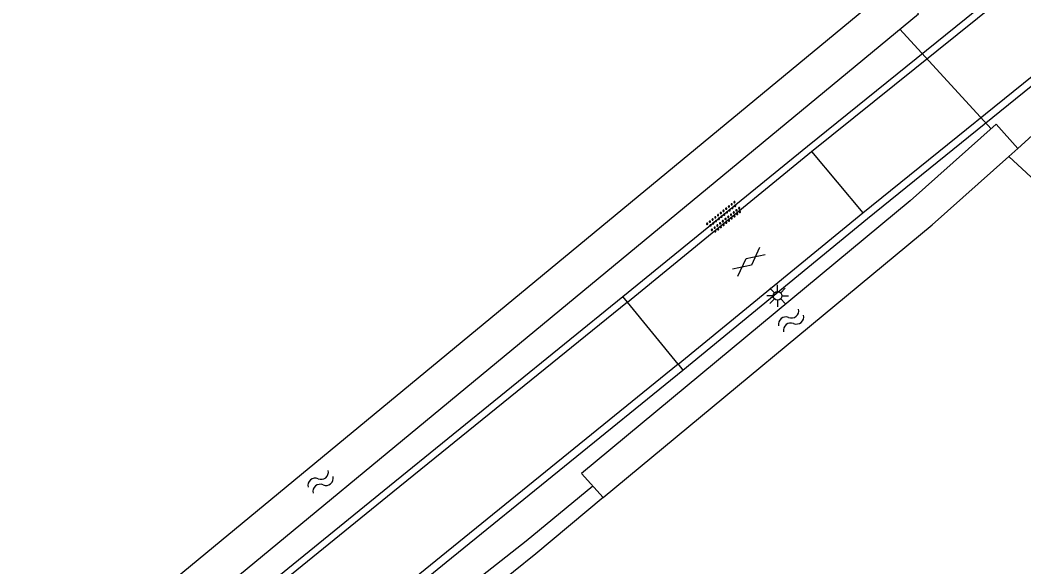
# Model space of a CAD drawing. Extents: x 133000 to 136000, y 400500 to 403500.
# Drawn here: x 135848.8 to 135906.5, y 401522.7 to 401554.1 of the extents above; entities that cross this region are included whole.
import ezdxf

# ---------------------------------------------------------------- set-up
doc = ezdxf.new("R2010")
doc.units = 0
for name, color, linetype in [('gg-knt-verharding', 7, 'Continuous'), ('gg-kntw-bovenkant insteek waterloop', 7, 'Continuous'), ('gg-kwrk-duiker nz buis', 7, 'Continuous'), ('gt-grn-groengrens', 7, 'Continuous'), ('gt-grn-weggrens', 7, 'Continuous'), ('gt-symb-gesloten verharding', 7, 'Continuous'), ('gt-symb-lichtmast', 7, 'Continuous'), ('gt-symb-overige verharding', 7, 'Continuous'), ('gt-symb-watersymbool', 7, 'Continuous')]:
    doc.layers.add(name, color=color, linetype=linetype)

# ---------------------------------------------------------------- blocks, each defined once
blk = doc.blocks.new('gt0-OVH')
at = {"layer": 'gt-symb-overige verharding'}
for points in [[(-0.972, 0.298), (-0.967, 0.308), (-0.965, 0.319), (-0.966, 0.33), (-0.971, 0.34), (-0.978, 0.348), (-0.988, 0.353), (-0.999, 0.355), (-1.01, 0.354), (-1.02, 0.349), (-1.028, 0.342), (-1.033, 0.332), (-1.035, 0.321), (-1.034, 0.31), (-1.029, 0.3), (-1.022, 0.292), (-1.012, 0.287), (-1.001, 0.285), (-0.99, 0.286), (-0.98, 0.291)], [(-0.872, 0.106), (-0.867, 0.116), (-0.865, 0.126), (-0.866, 0.137), (-0.871, 0.147), (-0.878, 0.156), (-0.888, 0.161), (-0.899, 0.163), (-0.91, 0.162), (-0.92, 0.157), (-0.928, 0.15), (-0.933, 0.14), (-0.935, 0.129), (-0.934, 0.118), (-0.929, 0.108), (-0.922, 0.1), (-0.912, 0.095), (-0.901, 0.092), (-0.89, 0.094), (-0.88, 0.098)], [(-0.772, 0.298), (-0.767, 0.308), (-0.765, 0.319), (-0.766, 0.33), (-0.771, 0.34), (-0.778, 0.348), (-0.788, 0.353), (-0.799, 0.355), (-0.81, 0.354), (-0.82, 0.349), (-0.828, 0.342), (-0.833, 0.332), (-0.835, 0.321), (-0.834, 0.31), (-0.829, 0.3), (-0.822, 0.292), (-0.812, 0.287), (-0.801, 0.285), (-0.79, 0.286), (-0.78, 0.291)], [(-0.672, 0.106), (-0.667, 0.116), (-0.665, 0.126), (-0.666, 0.137), (-0.671, 0.147), (-0.678, 0.156), (-0.688, 0.161), (-0.699, 0.163), (-0.71, 0.162), (-0.72, 0.157), (-0.728, 0.15), (-0.733, 0.14), (-0.735, 0.129), (-0.734, 0.118), (-0.729, 0.108), (-0.722, 0.1), (-0.712, 0.095), (-0.701, 0.092), (-0.69, 0.094), (-0.68, 0.098)], [(-0.572, 0.298), (-0.567, 0.308), (-0.565, 0.319), (-0.566, 0.33), (-0.571, 0.34), (-0.578, 0.348), (-0.588, 0.353), (-0.599, 0.355), (-0.61, 0.354), (-0.62, 0.349), (-0.628, 0.342), (-0.633, 0.332), (-0.635, 0.321), (-0.634, 0.31), (-0.629, 0.3), (-0.622, 0.292), (-0.612, 0.287), (-0.601, 0.285), (-0.59, 0.286), (-0.58, 0.291)], [(-0.472, 0.106), (-0.467, 0.116), (-0.465, 0.126), (-0.466, 0.137), (-0.471, 0.147), (-0.478, 0.156), (-0.488, 0.161), (-0.499, 0.163), (-0.51, 0.162), (-0.52, 0.157), (-0.528, 0.15), (-0.533, 0.14), (-0.535, 0.129), (-0.534, 0.118), (-0.529, 0.108), (-0.522, 0.1), (-0.512, 0.095), (-0.501, 0.092), (-0.49, 0.094), (-0.48, 0.098)], [(-0.372, 0.298), (-0.367, 0.308), (-0.365, 0.319), (-0.366, 0.33), (-0.371, 0.34), (-0.378, 0.348), (-0.388, 0.353), (-0.399, 0.355), (-0.41, 0.354), (-0.42, 0.349), (-0.428, 0.342), (-0.433, 0.332), (-0.435, 0.321), (-0.434, 0.31), (-0.429, 0.3), (-0.422, 0.292), (-0.412, 0.287), (-0.401, 0.285), (-0.39, 0.286), (-0.38, 0.291)], [(-0.272, 0.106), (-0.267, 0.116), (-0.265, 0.126), (-0.266, 0.137), (-0.271, 0.147), (-0.278, 0.156), (-0.288, 0.161), (-0.299, 0.163), (-0.31, 0.162), (-0.32, 0.157), (-0.328, 0.15), (-0.333, 0.14), (-0.335, 0.129), (-0.334, 0.118), (-0.329, 0.108), (-0.322, 0.1), (-0.312, 0.095), (-0.301, 0.092), (-0.29, 0.094), (-0.28, 0.098)], [(-0.172, 0.298), (-0.167, 0.308), (-0.165, 0.319), (-0.166, 0.33), (-0.171, 0.34), (-0.178, 0.348), (-0.188, 0.353), (-0.199, 0.355), (-0.21, 0.354), (-0.22, 0.349), (-0.228, 0.342), (-0.233, 0.332), (-0.235, 0.321), (-0.234, 0.31), (-0.229, 0.3), (-0.222, 0.292), (-0.212, 0.287), (-0.201, 0.285), (-0.19, 0.286), (-0.18, 0.291)], [(-0.072, 0.106), (-0.067, 0.116), (-0.065, 0.126), (-0.066, 0.137), (-0.071, 0.147), (-0.078, 0.156), (-0.088, 0.161), (-0.099, 0.163), (-0.11, 0.162), (-0.12, 0.157), (-0.128, 0.15), (-0.133, 0.14), (-0.135, 0.129), (-0.134, 0.118), (-0.129, 0.108), (-0.122, 0.1), (-0.112, 0.095), (-0.101, 0.092), (-0.09, 0.094), (-0.08, 0.098)], [(0.028, 0.298), (0.033, 0.308), (0.035, 0.319), (0.034, 0.33), (0.029, 0.34), (0.022, 0.348), (0.012, 0.353), (0.001, 0.355), (-0.01, 0.354), (-0.02, 0.349), (-0.028, 0.342), (-0.033, 0.332), (-0.035, 0.321), (-0.034, 0.31), (-0.029, 0.3), (-0.022, 0.292), (-0.012, 0.287), (-0.001, 0.285), (0.01, 0.286), (0.02, 0.291)], [(0.128, 0.106), (0.133, 0.116), (0.135, 0.126), (0.134, 0.137), (0.129, 0.147), (0.122, 0.156), (0.112, 0.161), (0.101, 0.163), (0.09, 0.162), (0.08, 0.157), (0.072, 0.15), (0.067, 0.14), (0.065, 0.129), (0.066, 0.118), (0.071, 0.108), (0.078, 0.1), (0.088, 0.095), (0.099, 0.092), (0.11, 0.094), (0.12, 0.098)], [(0.228, 0.298), (0.233, 0.308), (0.235, 0.319), (0.234, 0.33), (0.229, 0.34), (0.222, 0.348), (0.212, 0.353), (0.201, 0.355), (0.19, 0.354), (0.18, 0.349), (0.172, 0.342), (0.167, 0.332), (0.165, 0.321), (0.166, 0.31), (0.171, 0.3), (0.178, 0.292), (0.188, 0.287), (0.199, 0.285), (0.21, 0.286), (0.22, 0.291)], [(0.328, 0.106), (0.333, 0.116), (0.335, 0.126), (0.334, 0.137), (0.329, 0.147), (0.322, 0.156), (0.312, 0.161), (0.301, 0.163), (0.29, 0.162), (0.28, 0.157), (0.272, 0.15), (0.267, 0.14), (0.265, 0.129), (0.266, 0.118), (0.271, 0.108), (0.278, 0.1), (0.288, 0.095), (0.299, 0.092), (0.31, 0.094), (0.32, 0.098)], [(0.428, 0.298), (0.433, 0.308), (0.435, 0.319), (0.434, 0.33), (0.429, 0.34), (0.422, 0.348), (0.412, 0.353), (0.401, 0.355), (0.39, 0.354), (0.38, 0.349), (0.372, 0.342), (0.367, 0.332), (0.365, 0.321), (0.366, 0.31), (0.371, 0.3), (0.378, 0.292), (0.388, 0.287), (0.399, 0.285), (0.41, 0.286), (0.42, 0.291)], [(0.528, 0.106), (0.533, 0.116), (0.535, 0.126), (0.534, 0.137), (0.529, 0.147), (0.522, 0.156), (0.512, 0.161), (0.501, 0.163), (0.49, 0.162), (0.48, 0.157), (0.472, 0.15), (0.467, 0.14), (0.465, 0.129), (0.466, 0.118), (0.471, 0.108), (0.478, 0.1), (0.488, 0.095), (0.499, 0.092), (0.51, 0.094), (0.52, 0.098)], [(0.628, 0.298), (0.633, 0.308), (0.635, 0.319), (0.634, 0.33), (0.629, 0.34), (0.622, 0.348), (0.612, 0.353), (0.601, 0.355), (0.59, 0.354), (0.58, 0.349), (0.572, 0.342), (0.567, 0.332), (0.565, 0.321), (0.566, 0.31), (0.571, 0.3), (0.578, 0.292), (0.588, 0.287), (0.599, 0.285), (0.61, 0.286), (0.62, 0.291)], [(0.728, 0.106), (0.733, 0.116), (0.735, 0.126), (0.734, 0.137), (0.729, 0.147), (0.722, 0.156), (0.712, 0.161), (0.701, 0.163), (0.69, 0.162), (0.68, 0.157), (0.672, 0.15), (0.667, 0.14), (0.665, 0.129), (0.666, 0.118), (0.671, 0.108), (0.678, 0.1), (0.688, 0.095), (0.699, 0.092), (0.71, 0.094), (0.72, 0.098)], [(0.828, 0.298), (0.833, 0.308), (0.835, 0.319), (0.834, 0.33), (0.829, 0.34), (0.822, 0.348), (0.812, 0.353), (0.801, 0.355), (0.79, 0.354), (0.78, 0.349), (0.772, 0.342), (0.767, 0.332), (0.765, 0.321), (0.766, 0.31), (0.771, 0.3), (0.778, 0.292), (0.788, 0.287), (0.799, 0.285), (0.81, 0.286), (0.82, 0.291)], [(0.928, 0.106), (0.933, 0.116), (0.935, 0.126), (0.934, 0.137), (0.929, 0.147), (0.922, 0.156), (0.912, 0.161), (0.901, 0.163), (0.89, 0.162), (0.88, 0.157), (0.872, 0.15), (0.867, 0.14), (0.865, 0.129), (0.866, 0.118), (0.871, 0.108), (0.878, 0.1), (0.888, 0.095), (0.899, 0.092), (0.91, 0.094), (0.92, 0.098)], [(1.028, 0.298), (1.033, 0.308), (1.035, 0.319), (1.034, 0.33), (1.029, 0.34), (1.022, 0.348), (1.012, 0.353), (1.001, 0.355), (0.99, 0.354), (0.98, 0.349), (0.972, 0.342), (0.967, 0.332), (0.965, 0.321), (0.966, 0.31), (0.971, 0.3), (0.978, 0.292), (0.988, 0.287), (0.999, 0.285), (1.01, 0.286), (1.02, 0.291)], [(-0.972, -0.142), (-0.967, -0.132), (-0.965, -0.121), (-0.966, -0.11), (-0.971, -0.1), (-0.978, -0.092), (-0.988, -0.087), (-0.999, -0.085), (-1.01, -0.086), (-1.02, -0.091), (-1.028, -0.098), (-1.033, -0.108), (-1.035, -0.119), (-1.034, -0.13), (-1.029, -0.14), (-1.022, -0.148), (-1.012, -0.153), (-1.001, -0.155), (-0.99, -0.154), (-0.98, -0.149)], [(-0.872, -0.334), (-0.867, -0.324), (-0.865, -0.314), (-0.866, -0.303), (-0.871, -0.293), (-0.878, -0.284), (-0.888, -0.279), (-0.899, -0.277), (-0.91, -0.278), (-0.92, -0.283), (-0.928, -0.29), (-0.933, -0.3), (-0.935, -0.311), (-0.934, -0.322), (-0.929, -0.332), (-0.922, -0.34), (-0.912, -0.345), (-0.901, -0.348), (-0.89, -0.346), (-0.88, -0.342)], [(-0.772, -0.142), (-0.767, -0.132), (-0.765, -0.121), (-0.766, -0.11), (-0.771, -0.1), (-0.778, -0.092), (-0.788, -0.087), (-0.799, -0.085), (-0.81, -0.086), (-0.82, -0.091), (-0.828, -0.098), (-0.833, -0.108), (-0.835, -0.119), (-0.834, -0.13), (-0.829, -0.14), (-0.822, -0.148), (-0.812, -0.153), (-0.801, -0.155), (-0.79, -0.154), (-0.78, -0.149)], [(-0.672, -0.334), (-0.667, -0.324), (-0.665, -0.314), (-0.666, -0.303), (-0.671, -0.293), (-0.678, -0.284), (-0.688, -0.279), (-0.699, -0.277), (-0.71, -0.278), (-0.72, -0.283), (-0.728, -0.29), (-0.733, -0.3), (-0.735, -0.311), (-0.734, -0.322), (-0.729, -0.332), (-0.722, -0.34), (-0.712, -0.345), (-0.701, -0.348), (-0.69, -0.346), (-0.68, -0.342)], [(-0.572, -0.142), (-0.567, -0.132), (-0.565, -0.121), (-0.566, -0.11), (-0.571, -0.1), (-0.578, -0.092), (-0.588, -0.087), (-0.599, -0.085), (-0.61, -0.086), (-0.62, -0.091), (-0.628, -0.098), (-0.633, -0.108), (-0.635, -0.119), (-0.634, -0.13), (-0.629, -0.14), (-0.622, -0.148), (-0.612, -0.153), (-0.601, -0.155), (-0.59, -0.154), (-0.58, -0.149)], [(-0.472, -0.334), (-0.467, -0.324), (-0.465, -0.314), (-0.466, -0.303), (-0.471, -0.293), (-0.478, -0.284), (-0.488, -0.279), (-0.499, -0.277), (-0.51, -0.278), (-0.52, -0.283), (-0.528, -0.29), (-0.533, -0.3), (-0.535, -0.311), (-0.534, -0.322), (-0.529, -0.332), (-0.522, -0.34), (-0.512, -0.345), (-0.501, -0.348), (-0.49, -0.346), (-0.48, -0.342)], [(-0.372, -0.142), (-0.367, -0.132), (-0.365, -0.121), (-0.366, -0.11), (-0.371, -0.1), (-0.378, -0.092), (-0.388, -0.087), (-0.399, -0.085), (-0.41, -0.086), (-0.42, -0.091), (-0.428, -0.098), (-0.433, -0.108), (-0.435, -0.119), (-0.434, -0.13), (-0.429, -0.14), (-0.422, -0.148), (-0.412, -0.153), (-0.401, -0.155), (-0.39, -0.154), (-0.38, -0.149)], [(-0.272, -0.334), (-0.267, -0.324), (-0.265, -0.314), (-0.266, -0.303), (-0.271, -0.293), (-0.278, -0.284), (-0.288, -0.279), (-0.299, -0.277), (-0.31, -0.278), (-0.32, -0.283), (-0.328, -0.29), (-0.333, -0.3), (-0.335, -0.311), (-0.334, -0.322), (-0.329, -0.332), (-0.322, -0.34), (-0.312, -0.345), (-0.301, -0.348), (-0.29, -0.346), (-0.28, -0.342)], [(-0.172, -0.142), (-0.167, -0.132), (-0.165, -0.121), (-0.166, -0.11), (-0.171, -0.1), (-0.178, -0.092), (-0.188, -0.087), (-0.199, -0.085), (-0.21, -0.086), (-0.22, -0.091), (-0.228, -0.098), (-0.233, -0.108), (-0.235, -0.119), (-0.234, -0.13), (-0.229, -0.14), (-0.222, -0.148), (-0.212, -0.153), (-0.201, -0.155), (-0.19, -0.154), (-0.18, -0.149)], [(-0.072, -0.334), (-0.067, -0.324), (-0.065, -0.314), (-0.066, -0.303), (-0.071, -0.293), (-0.078, -0.284), (-0.088, -0.279), (-0.099, -0.277), (-0.11, -0.278), (-0.12, -0.283), (-0.128, -0.29), (-0.133, -0.3), (-0.135, -0.311), (-0.134, -0.322), (-0.129, -0.332), (-0.122, -0.34), (-0.112, -0.345), (-0.101, -0.348), (-0.09, -0.346), (-0.08, -0.342)], [(0.028, -0.142), (0.033, -0.132), (0.035, -0.121), (0.034, -0.11), (0.029, -0.1), (0.022, -0.092), (0.012, -0.087), (0.001, -0.085), (-0.01, -0.086), (-0.02, -0.091), (-0.028, -0.098), (-0.033, -0.108), (-0.035, -0.119), (-0.034, -0.13), (-0.029, -0.14), (-0.022, -0.148), (-0.012, -0.153), (-0.001, -0.155), (0.01, -0.154), (0.02, -0.149)], [(0.128, -0.334), (0.133, -0.324), (0.135, -0.314), (0.134, -0.303), (0.129, -0.293), (0.122, -0.284), (0.112, -0.279), (0.101, -0.277), (0.09, -0.278), (0.08, -0.283), (0.072, -0.29), (0.067, -0.3), (0.065, -0.311), (0.066, -0.322), (0.071, -0.332), (0.078, -0.34), (0.088, -0.345), (0.099, -0.348), (0.11, -0.346), (0.12, -0.342)], [(0.228, -0.142), (0.233, -0.132), (0.235, -0.121), (0.234, -0.11), (0.229, -0.1), (0.222, -0.092), (0.212, -0.087), (0.201, -0.085), (0.19, -0.086), (0.18, -0.091), (0.172, -0.098), (0.167, -0.108), (0.165, -0.119), (0.166, -0.13), (0.171, -0.14), (0.178, -0.148), (0.188, -0.153), (0.199, -0.155), (0.21, -0.154), (0.22, -0.149)], [(0.328, -0.334), (0.333, -0.324), (0.335, -0.314), (0.334, -0.303), (0.329, -0.293), (0.322, -0.284), (0.312, -0.279), (0.301, -0.277), (0.29, -0.278), (0.28, -0.283), (0.272, -0.29), (0.267, -0.3), (0.265, -0.311), (0.266, -0.322), (0.271, -0.332), (0.278, -0.34), (0.288, -0.345), (0.299, -0.348), (0.31, -0.346), (0.32, -0.342)], [(0.428, -0.142), (0.433, -0.132), (0.435, -0.121), (0.434, -0.11), (0.429, -0.1), (0.422, -0.092), (0.412, -0.087), (0.401, -0.085), (0.39, -0.086), (0.38, -0.091), (0.372, -0.098), (0.367, -0.108), (0.365, -0.119), (0.366, -0.13), (0.371, -0.14), (0.378, -0.148), (0.388, -0.153), (0.399, -0.155), (0.41, -0.154), (0.42, -0.149)], [(0.528, -0.334), (0.533, -0.324), (0.535, -0.314), (0.534, -0.303), (0.529, -0.293), (0.522, -0.284), (0.512, -0.279), (0.501, -0.277), (0.49, -0.278), (0.48, -0.283), (0.472, -0.29), (0.467, -0.3), (0.465, -0.311), (0.466, -0.322), (0.471, -0.332), (0.478, -0.34), (0.488, -0.345), (0.499, -0.348), (0.51, -0.346), (0.52, -0.342)], [(0.628, -0.142), (0.633, -0.132), (0.635, -0.121), (0.634, -0.11), (0.629, -0.1), (0.622, -0.092), (0.612, -0.087), (0.601, -0.085), (0.59, -0.086), (0.58, -0.091), (0.572, -0.098), (0.567, -0.108), (0.565, -0.119), (0.566, -0.13), (0.571, -0.14), (0.578, -0.148), (0.588, -0.153), (0.599, -0.155), (0.61, -0.154), (0.62, -0.149)], [(0.728, -0.334), (0.733, -0.324), (0.735, -0.314), (0.734, -0.303), (0.729, -0.293), (0.722, -0.284), (0.712, -0.279), (0.701, -0.277), (0.69, -0.278), (0.68, -0.283), (0.672, -0.29), (0.667, -0.3), (0.665, -0.311), (0.666, -0.322), (0.671, -0.332), (0.678, -0.34), (0.688, -0.345), (0.699, -0.348), (0.71, -0.346), (0.72, -0.342)], [(0.828, -0.142), (0.833, -0.132), (0.835, -0.121), (0.834, -0.11), (0.829, -0.1), (0.822, -0.092), (0.812, -0.087), (0.801, -0.085), (0.79, -0.086), (0.78, -0.091), (0.772, -0.098), (0.767, -0.108), (0.765, -0.119), (0.766, -0.13), (0.771, -0.14), (0.778, -0.148), (0.788, -0.153), (0.799, -0.155), (0.81, -0.154), (0.82, -0.149)], [(0.928, -0.334), (0.933, -0.324), (0.935, -0.314), (0.934, -0.303), (0.929, -0.293), (0.922, -0.284), (0.912, -0.279), (0.901, -0.277), (0.89, -0.278), (0.88, -0.283), (0.872, -0.29), (0.867, -0.3), (0.865, -0.311), (0.866, -0.322), (0.871, -0.332), (0.878, -0.34), (0.888, -0.345), (0.899, -0.348), (0.91, -0.346), (0.92, -0.342)], [(1.028, -0.142), (1.033, -0.132), (1.035, -0.121), (1.034, -0.11), (1.029, -0.1), (1.022, -0.092), (1.012, -0.087), (1.001, -0.085), (0.99, -0.086), (0.98, -0.091), (0.972, -0.098), (0.967, -0.108), (0.965, -0.119), (0.966, -0.13), (0.971, -0.14), (0.978, -0.148), (0.988, -0.153), (0.999, -0.155), (1.01, -0.154), (1.02, -0.149)]]:
    blk.add_lwpolyline(points, close=True, dxfattribs=at)
blk = doc.blocks.new('gt0-GESVH1')
at = {"layer": 'gt-symb-gesloten verharding'}
for p, q in [((-0.992, -0.261), (0.008, 0.239)), ((0.008, -0.261), (-0.992, 0.239)), ((0.008, 0.239), (1.008, -0.261)), ((1.008, 0.239), (0.008, -0.261))]:
    blk.add_line(p, q, dxfattribs=at)
blk = doc.blocks.new('gt0-LMAST')
at = {"layer": 'gt-symb-lichtmast'}
for p, q in [((-0.005, 0.246), (-0.005, 0.621)), ((-0.182, 0.173), (-0.447, 0.438)), ((0.172, 0.173), (0.437, 0.438)), ((-0.255, -0.004), (-0.63, -0.004)), ((-0.182, -0.181), (-0.447, -0.446)), ((-0.005, -0.254), (-0.005, -0.629)), ((0.437, -0.446), (0.172, -0.181)), ((0.245, -0.004), (0.62, -0.004))]:
    blk.add_line(p, q, dxfattribs=at)
blk.add_circle((-0.005, -0.004), 0.25, dxfattribs=at)
blk = doc.blocks.new('gt0-WA')
at = {"layer": 'gt-symb-watersymbool'}
for centre, start, end in [((-0.323, 0.022), 28.07249, 151.92751), ((0.427, 0.422), 208.07248, 331.92751), ((-0.323, -0.428), 28.07249, 151.92751), ((0.427, -0.028), 208.07248, 331.92751)]:
    blk.add_arc(centre, 0.425, start, end, dxfattribs=at)

msp = doc.modelspace()

# ---------------------------------------------------------------- linework, layer by layer
at = {"layer": 'gg-knt-verharding'}
for p, q in [((135883.713, 401537.946), (135894.276, 401546.584)), ((135894.276, 401546.584), (135897.226, 401543.065)), ((135886.618, 401534.373), (135897.226, 401543.065)), ((135886.618, 401534.373), (135883.713, 401537.946))]:
    msp.add_line(p, q, dxfattribs=at)
for points in [[(135883.45, 401538.269), (135894.05, 401546.89), (135907.134, 401557.459), (135920.551, 401568.49), (135933.029, 401578.843), (135945.913, 401589.777), (135958.648, 401601.058)], [(135894.276, 401546.584), (135907.412, 401557.147), (135920.812, 401568.198), (135933.277, 401578.52), (135946.182, 401589.505), (135958.906, 401600.776)], [(135886.891, 401534.038), (135897.503, 401542.733), (135910.497, 401553.236), (135924.02, 401564.316), (135936.472, 401574.725), (135949.471, 401585.865), (135962.565, 401597.357)], [(135897.226, 401543.065), (135910.219, 401553.556), (135923.763, 401564.653), (135936.141, 401574.992), (135949.177, 401586.122), (135962.031, 401597.257)], [(135828.259, 401493.162), (135843.239, 401505.47), (135856.415, 401516.313), (135870.051, 401527.394), (135883.45, 401538.269)], [(135883.713, 401537.946), (135870.24, 401527.041), (135856.678, 401516.015), (135843.499, 401505.134), (135828.445, 401492.815), (135828.329, 401492.959)], [(135886.618, 401534.373), (135873.02, 401523.347), (135859.628, 401512.447), (135846.521, 401501.726), (135832.995, 401490.551), (135817.945, 401478.259), (135805.312, 401467.75), (135801.185, 401464.222), (135801.237, 401464.161)], [(135801.484, 401463.896), (135805.542, 401467.471), (135818.232, 401477.926), (135833.267, 401490.243), (135846.78, 401501.411), (135859.91, 401512.101), (135873.303, 401523.02), (135886.891, 401534.038)]]:
    msp.add_lwpolyline(points, dxfattribs=at)
at = {"layer": 'gg-kntw-bovenkant insteek waterloop'}
for p, q in [((135898.944, 401556.081), (135831.014, 401500)), ((135905.619, 401546.301), (135906.139, 401546.763))]:
    msp.add_line(p, q, dxfattribs=at)
for points in [[(135834.426, 401500), (135900.42, 401554.483), (135898.944, 401556.081)], [(135906.139, 401546.763), (135904.888, 401548.147), (135899.956, 401543.759), (135881.069, 401528.106), (135882.32, 401526.722)], [(135882.32, 401526.722), (135901.207, 401542.375), (135905.619, 401546.301)], [(135985.371, 401517.53), (135959.906, 401496.112), (135905.619, 401546.301)]]:
    msp.add_lwpolyline(points, dxfattribs=at)
at = {"layer": 'gg-kwrk-duiker nz buis'}
msp.add_line((135899.364, 401553.611), (135904.601, 401547.892), dxfattribs=at)
msp.add_lwpolyline([(135881.729, 401527.376), (135877.905, 401524.226), (135872.523, 401519.994)], dxfattribs=at)
at = {"layer": 'gt-grn-groengrens'}
for p, q in [((135907.578, 401548.083), (135906.139, 401546.763)), ((135882.32, 401526.722), (135878.449, 401523.503)), ((135878.449, 401523.503), (135873.691, 401519.658))]:
    msp.add_line(p, q, dxfattribs=at)
at = {"layer": 'gt-grn-weggrens'}
for p, q in [((135883.713, 401537.946), (135883.45, 401538.269)), ((135886.618, 401534.373), (135886.891, 401534.038))]:
    msp.add_line(p, q, dxfattribs=at)

# ---------------------------------------------------------------- block references
at = {"layer": 'gt-symb-gesloten verharding', "rotation": 38.6687537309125}
msp.add_blockref('gt0-GESVH1', (135890.666, 401540.257), dxfattribs=at)
at = {"layer": 'gt-symb-lichtmast'}
msp.add_blockref('gt0-LMAST', (135892.342, 401538.308), dxfattribs=at)
at = {"layer": 'gt-symb-overige verharding', "rotation": 38.46294706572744}
msp.add_blockref('gt0-OVH', (135889.272, 401542.806), dxfattribs=at)
at = {"layer": 'gt-symb-watersymbool'}
for p, rotation in [((135893.067, 401536.856), 39.64417495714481), ((135866.055, 401527.597), 39.35795692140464)]:
    msp.add_blockref('gt0-WA', p, dxfattribs=dict(at, rotation=rotation))

doc.saveas('drawing.dxf')
